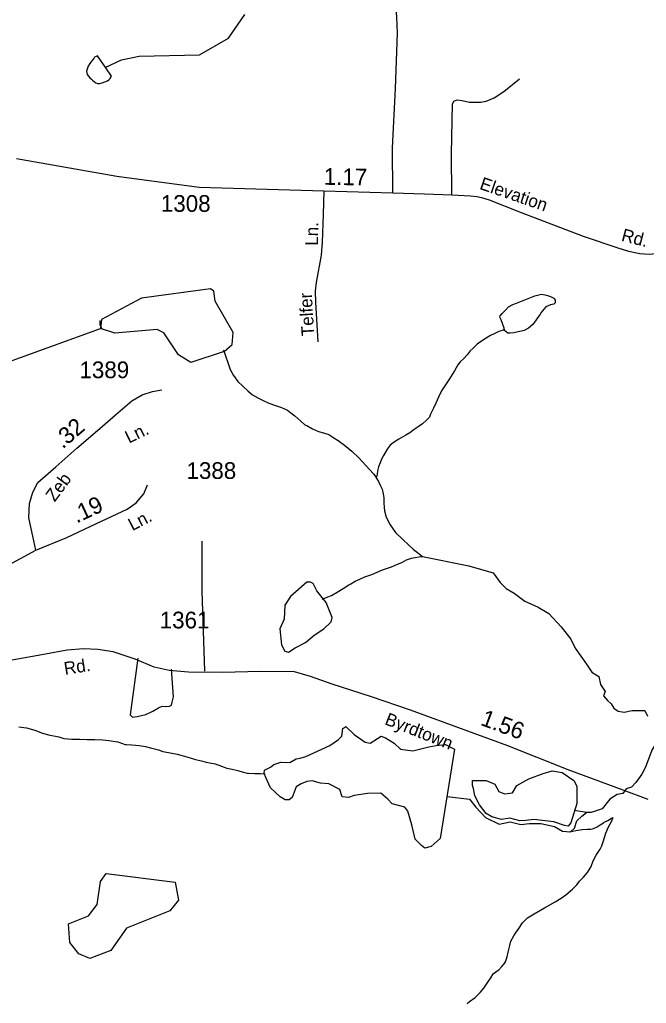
# Model space of a CAD drawing. Extents: x 2082433 to 2279600, y 546599 to 755198.
# Drawn here: x 2131923 to 2136609, y 611701 to 619052 of the extents above; entities that cross this region are included whole.
import ezdxf

# ---------------------------------------------------------------- set-up
doc = ezdxf.new("R2010")
doc.units = 0
for name, color, linetype in [('Exist Hydrographic Creek Single Shore', 7, 'Continuous'), ('Exist Hydrographic Misc Water Feature', 7, 'Continuous'), ('Exist Hydrographic Pond Over 1500 Sq Ft', 7, 'Continuous'), ('Exist Hydrographic Pond Under 1500 Sq Ft', 7, 'Continuous'), ('Exist Road Non-System Type 51', 7, 'Continuous'), ('Exist Road Non-System Type 51 Label', 7, 'Continuous'), ('Exist Road Secondary Mileage Hundredths English Label', 7, 'Continuous'), ('Exist Road Secondary Type 51 Attributed', 7, 'Continuous'), ('Exist Road Secondary Type 51 Label', 7, 'Continuous'), ('Exist Road Secondary Type 51 Number Label', 7, 'Continuous')]:
    doc.layers.add(name, color=color, linetype=linetype)

msp = doc.modelspace()

# ---------------------------------------------------------------- linework, layer by layer
at = {"layer": 'Exist Hydrographic Creek Single Shore'}
for points in [[(2132563.5, 618695.8), (2132684.8, 618753.2), (2132817.9, 618780.1), (2133268, 618790.6), (2133483.9, 618914.2), (2133608, 619092.1)], [(2130498.7, 615818.9), (2130788.8, 616062.3), (2131129.9, 616239.1), (2132526.9, 616745.5)], [(2135547.1, 616742.1), (2135538.1, 616732.9), (2135506.3, 616721.2), (2135470.6, 616705.1), (2135444.8, 616690.7), (2135398.9, 616664.4), (2135344.7, 616626.4), (2135315, 616598.4), (2135293.1, 616578.2), (2135269.3, 616548.1), (2135243.4, 616520.1), (2135217.8, 616493.9), (2135199.6, 616471.9), (2135173.9, 616427.5), (2135156.1, 616401.4), (2135137.8, 616369.3), (2135108.1, 616323.5), (2135078.4, 616277.3), (2135054.6, 616231), (2135034.9, 616187), (2135017.1, 616149.1), (2134999.2, 616112.9), (2134995.3, 616102.9), (2134987.5, 616081), (2134965.4, 616058.8), (2134935.6, 616032.8), (2134903.5, 616008.5), (2134873.7, 615988.3), (2134841.7, 615964.4), (2134810.2, 615948.1), (2134757.9, 615917.8), (2134716.2, 615890), (2134692.5, 615871.7), (2134670.3, 615843.5), (2134642.6, 615795.3), (2134633, 615777.4), (2134627, 615759.6), (2134617, 615735.5), (2134607.2, 615709.4), (2134600.8, 615689.3), (2134599.4, 615675.3), (2134595.5, 615659.3), (2134593.2, 615641.4), (2134589.1, 615629.5)], [(2133445.5, 616581.9), (2133451.7, 616570), (2133457.8, 616556.1), (2133465.6, 616532.3), (2133476.1, 616498.2), (2133496.4, 616438.4), (2133522.4, 616392.7), (2133554.4, 616348.5), (2133592.8, 616312.6), (2133632.7, 616277), (2133664.9, 616249), (2133703.1, 616225.4), (2133743.3, 616205.6), (2133785.3, 616187.4), (2133835.1, 616167.7), (2133881.3, 616154.2), (2133925.2, 616134.2), (2133951.6, 616114.4), (2133981.5, 616090.4), (2134026, 616050.8), (2134055.8, 616024.9), (2134070.1, 616019), (2134112, 615995.2), (2134157.9, 615975.3), (2134195.8, 615965.5), (2134234.4, 615951.6), (2134272.5, 615928), (2134304.1, 615906.2), (2134352.5, 615872.1), (2134406.4, 615826.6), (2134458.9, 615776.5), (2134513.2, 615716.8), (2134539.1, 615691), (2134569.6, 615657.1), (2134587.3, 615635.4), (2134589.1, 615629.5)], [(2134582.5, 615640.6), (2134605.7, 615601.4), (2134621.7, 615569.4), (2134634, 615543.6), (2134640.2, 615507.4), (2134646.3, 615477.6), (2134646.3, 615439.5), (2134648.2, 615409.6), (2134650.6, 615381.7), (2134662.7, 615333.6), (2134692.9, 615277.9), (2134733.1, 615220), (2134787.4, 615168.3), (2134829.6, 615126.7), (2134867.4, 615092.6), (2134897.7, 615070.9), (2134924, 615049.2), (2134935.6, 615040.9)], [(2134185.4, 614721.6), (2134205.7, 614727.9), (2134227.6, 614737.9), (2134255.1, 614750), (2134297.1, 614772.5), (2134341, 614800.3), (2134385.1, 614828.5), (2134398.8, 614836.6), (2134430.8, 614854.9), (2134466.9, 614870.9), (2134504.6, 614887.1), (2134556.5, 614905.2), (2134636.3, 614939.8), (2134704.4, 614963.9), (2134748, 614984.1), (2134780, 614996.3), (2134816.1, 615014.4), (2134852.2, 615026.8), (2134877.8, 615032.6), (2134909.8, 615036.7), (2134935.6, 615040.9)], [(2136721.9, 613714.6), (2136649.9, 613593.8), (2136601.8, 613464.8), (2136575.5, 613412.4), (2136529.6, 613351.2), (2136499.1, 613316.2), (2136457.5, 613303.1), (2136433.5, 613268.1), (2136392, 613261.5), (2136337.3, 613226.6), (2136278.3, 613154.5), (2136197.4, 613128.2), (2136162.5, 613128.2), (2136070.7, 613141.3)], [(2135120, 613246.2), (2135286.1, 613226.6), (2135334.1, 613167.6), (2135406.3, 613088.9), (2135509, 613040.8), (2135592, 613058.3), (2135670.7, 613036.4), (2135736.3, 613045.2), (2135821.5, 613045.2), (2135922.1, 613021.1), (2135983.3, 612988.4), (2136042.3, 612981.8), (2136072.9, 613010.2), (2136090.3, 613064.8), (2136127.5, 613099.8), (2136162.5, 613128.2)]]:
    msp.add_lwpolyline(points, dxfattribs=at)
msp.add_lwpolyline([(2134069.8, 614848.3), (2133949.6, 614741.2), (2133905.9, 614675.6), (2133901.5, 614572.9), (2133868.7, 614500.8), (2133881.8, 614380.6), (2133905.9, 614332.5), (2133934.3, 614325.9), (2133982.4, 614356.5), (2134061, 614398), (2134126.6, 614452.7), (2134198.7, 614500.8), (2134253.4, 614553.2), (2134259.9, 614583.8), (2134214, 614697.5), (2134146.3, 614782.7), (2134117.9, 614837.3), (2134098.2, 614848.3)], close=True, dxfattribs=at)
at = {"layer": 'Exist Hydrographic Misc Water Feature'}
for p, q in [((2132524.2, 616771.3), (2132524, 616804.6)), ((2132539, 616736.9), (2132524.2, 616771.3))]:
    msp.add_line(p, q, dxfattribs=at)
for points in [[(2131916.1, 613768), (2131974.3, 613760.4), (2132036.4, 613742.9), (2132094.4, 613719.1), (2132138.5, 613707.2), (2132216.7, 613691.7), (2132254.6, 613679.9), (2132312.6, 613676), (2132372.7, 613674.2), (2132428.5, 613672.6), (2132484.7, 613672.6), (2132544.7, 613670.9), (2132590.5, 613665.2), (2132656.5, 613655.6), (2132712.7, 613635.7), (2132722.9, 613635.8), (2132761.1, 613632), (2132816.8, 613628), (2132864.8, 613620.4), (2132900.7, 613610.5), (2132961, 613594.9), (2132994.6, 613582.9), (2133036.7, 613575.4), (2133100.6, 613563.3), (2133173, 613543.8), (2133236.8, 613524), (2133283.3, 613514.1), (2133317, 613502.5), (2133385.3, 613490.6), (2133433.2, 613472.8), (2133471.4, 613458.9), (2133513.4, 613451.3), (2133555, 613441.3), (2133595.2, 613427.6), (2133625.4, 613419.8), (2133635.2, 613419.9), (2133679.1, 613418.1), (2133723.4, 613418.3), (2133758.5, 613417)], [(2135270.3, 611699.6), (2135286.1, 611715.5), (2135328.1, 611743.6), (2135366.1, 611782.1), (2135393.9, 611814), (2135423.7, 611858.1), (2135447.7, 611892.2), (2135465.1, 611920.4), (2135493.6, 611942.4), (2135507.1, 611950.5), (2135529.1, 611974.8), (2135545.1, 611996.7), (2135555.1, 612010.6), (2135569.1, 612048.6), (2135576.8, 612082.7), (2135588.1, 612132.9), (2135596.5, 612164.9), (2135618.1, 612205), (2135630.4, 612225.1), (2135655.8, 612261), (2135683.7, 612303), (2135721.6, 612339.4), (2135769.6, 612369.5), (2135847.1, 612413.7), (2135927.1, 612460), (2135972.6, 612486.4), (2136006.8, 612510.4), (2136056.3, 612554.9), (2136088.5, 612586.9), (2136110.2, 612612.8), (2136140.3, 612643.1), (2136169.7, 612679.2), (2136193.8, 612719.4), (2136215.2, 612771.3), (2136235.1, 612809.2), (2136263, 612851.7), (2136276.7, 612877.6), (2136286.7, 612907.7), (2136306.8, 612973.6), (2136326.3, 613019.7), (2136346, 613053.6), (2136360.1, 613090)], [(2136036.6, 612982.4), (2136082.5, 612992.5), (2136128.4, 613001), (2136166.2, 613003), (2136194.5, 613001.2), (2136214.1, 613007.1), (2136240.4, 613019.4), (2136264.4, 613033.6), (2136288.4, 613049.4)], [(2136288.4, 613049.4), (2136294.1, 613053.8), (2136322, 613067.8), (2136348, 613083.7), (2136360.1, 613090)]]:
    msp.add_lwpolyline(points, dxfattribs=at)
at = {"layer": 'Exist Hydrographic Pond Over 1500 Sq Ft'}
for points in [[(2133384.9, 616947.9), (2133375.8, 617023.6), (2133350.8, 617040.4), (2132834.9, 616972.1), (2132534.9, 616810.9), (2132526.9, 616745.5)], [(2133452.9, 616572.6), (2133511, 616623.9), (2133519, 616715.5), (2133384.9, 616947.9)], [(2133452.9, 616572.6), (2133202.8, 616489), (2133110.9, 616546.7), (2133001.8, 616712.9), (2132951.8, 616736.9), (2132635.8, 616710.5), (2132526.9, 616745.5)], [(2134935.6, 615040.9), (2135281.1, 614970.4), (2135463.6, 614917.6), (2135516.4, 614845.5), (2135562, 614799.9), (2135622, 614766.3), (2135701.3, 614706.3), (2135799.7, 614660.6), (2135879, 614615), (2135972.6, 614514.2), (2136044.6, 614422.9), (2136078.3, 614355.7), (2136161.1, 614235.6), (2136201.9, 614175.6), (2136254.7, 614144.4), (2136266.8, 614084.4), (2136300.4, 614031.5), (2136288.4, 613997.9), (2136319.6, 613964.3), (2136346, 613937.9), (2136365.2, 613906.7), (2136398.8, 613885.1), (2136444.4, 613877.9), (2136504.5, 613889.9), (2136598.1, 613889.9), (2136617.3, 613846.7)]]:
    msp.add_lwpolyline(points, dxfattribs=at)
for points in [[(2135545.6, 616746.4), (2135524, 616809.7), (2135512.8, 616828.9), (2135516.8, 616837.7), (2135530.4, 616855.3), (2135558.4, 616884.1), (2135578.4, 616906.5), (2135611.2, 616924.1), (2135637.7, 616934.5), (2135675.3, 616948.1), (2135725.7, 616969.7), (2135774.5, 616987.3), (2135824.9, 617000.9), (2135862.6, 616992.9), (2135891.4, 616984.1), (2135921.8, 616968.1), (2135928.2, 616952.9), (2135926.6, 616935.3), (2135917.8, 616926.5), (2135893.8, 616920.1), (2135858.6, 616906.5), (2135820.9, 616860.9), (2135814.5, 616852.1), (2135761.7, 616774.4), (2135728.9, 616746.4), (2135696.1, 616728.8), (2135618.4, 616711.2), (2135590.4, 616708.8), (2135574.4, 616710.4), (2135548, 616730.4)], [(2135175.7, 613600.3), (2135066.4, 612931.5), (2135000.8, 612872.5), (2134952.8, 612861.6), (2134928.7, 612879.1), (2134880.6, 612927.2), (2134856.6, 613034.2), (2134826, 613137), (2134804.1, 613167.6), (2134708, 613191.6), (2134677.4, 613226.6), (2134622.7, 613270.3), (2134524.4, 613268.1), (2134423.8, 613252.8), (2134382.3, 613239.7), (2134334.2, 613244.1), (2134316.8, 613298.7), (2134235.9, 613342.4), (2134172.5, 613346.8), (2134111.3, 613364.3), (2134069.8, 613359.9), (2134028.3, 613342.4), (2133991.1, 613318.4), (2133960.5, 613239.7), (2133938.7, 613222.2), (2133908.1, 613222.2), (2133870.9, 613244.1), (2133798.8, 613311.8), (2133763.8, 613388.3), (2133750.7, 613418.9), (2133755.1, 613442.9), (2133798.8, 613467), (2133822.8, 613484.5), (2133875.3, 613504.1), (2133943, 613499.8), (2133991.1, 613528.2), (2134019.5, 613532.6), (2134063.2, 613545.7), (2134242.4, 613628.7), (2134308, 613672.4), (2134332.1, 613696.5), (2134340.8, 613755.5), (2134362.7, 613768.6), (2134423.8, 613709.6), (2134506.9, 613652.8), (2134544.1, 613644), (2134627.1, 613696.5), (2134657.7, 613685.5), (2134723.3, 613644), (2134771.4, 613600.3), (2134863.1, 613587.2), (2134983.4, 613617.8), (2135038, 613628.7), (2135107.9, 613635.3)], [(2135310.1, 613366.5), (2135410.6, 613366.5), (2135476.2, 613338), (2135506.8, 613283.4), (2135548.3, 613265.9), (2135609.5, 613274.7), (2135640.1, 613329.3), (2135729.7, 613377.4), (2135836.8, 613418.9), (2135904.6, 613438.6), (2135981.1, 613425.5), (2136066.3, 613366.5), (2136090.3, 613322.7), (2136090.3, 613193.8), (2136044.5, 613049.5), (2136024.8, 613025.5), (2135996.4, 613029.9), (2135917.7, 613058.3), (2135766.9, 613073.6), (2135707.9, 613067), (2135664.2, 613064.8), (2135587.7, 613084.5), (2135526.5, 613073.6), (2135454.3, 613095.4), (2135412.8, 613119.5), (2135362.6, 613185.1), (2135327.6, 613250.6), (2135316.7, 613305.3), (2135310.1, 613329.3)]]:
    msp.add_lwpolyline(points, close=True, dxfattribs=at)
at = {"layer": 'Exist Hydrographic Pond Under 1500 Sq Ft'}
for points in [[(2132566.5, 618691.6), (2132504.6, 618781.3), (2132496.1, 618777.3), (2132482.4, 618771.2), (2132476.5, 618763.2), (2132460.7, 618742.9), (2132446.7, 618725.1), (2132434.8, 618705), (2132426.8, 618682.7), (2132422.9, 618667), (2132424.8, 618655), (2132428.7, 618643.1), (2132439.1, 618631), (2132449, 618618.9), (2132459.2, 618608.9), (2132466.8, 618601.2), (2132479.3, 618589.2), (2132491.6, 618581.2), (2132505.4, 618575.1), (2132523.2, 618575.2), (2132541.1, 618579.4), (2132581, 618595.7), (2132590.9, 618603.5), (2132599.1, 618611.6), (2132606.9, 618625.8), (2132609.3, 618629.5), (2132566.5, 618691.6)], [(2132447.7, 612036.3), (2132364.7, 612070.8), (2132297.8, 612154.2), (2132287.8, 612295.4), (2132437.7, 612354.7), (2132503.7, 612438.7), (2132528.7, 612612), (2132569.7, 612670.3), (2133086.9, 612607.3), (2133111.7, 612472.3), (2133045.9, 612391.6), (2132721.7, 612263.7), (2132605.8, 612095.4), (2132447.7, 612036.3)]]:
    msp.add_lwpolyline(points, dxfattribs=at)
at = {"layer": 'Exist Road Non-System Type 51'}
for points in [[(2134714.5, 617757.6), (2134711.9, 618095.4), (2134732.5, 618538.6), (2134747.9, 618952.2), (2134742.8, 619072.1), (2134737.6, 619133.9), (2134711.9, 619198.3), (2134629.4, 619363.3)], [(2135153.8, 617743.9), (2135151.2, 618049), (2135158.9, 618420.1), (2135169.2, 618443.3), (2135195, 618453.6), (2135231.1, 618448.4), (2135287.8, 618435.6), (2135341.9, 618435.6), (2135372.8, 618435.6), (2135411.5, 618443.3), (2135470.7, 618469.1), (2135542.9, 618515.4), (2135661.4, 618610.8)], [(2134198.6, 617773.4), (2134193.1, 617595.4), (2134185, 617386.7), (2134176.5, 617293.1), (2134139.6, 617087), (2134132.8, 617022.5), (2134134.7, 616940.5), (2134153.1, 616643.4)], [(2133306.9, 614182.2), (2133288.2, 614783.8), (2133288.2, 615153.8)], [(2132806.5, 614280.7), (2132750.6, 613857.5), (2132766.5, 613838.9), (2132801.1, 613844.2), (2132867.7, 613860.2), (2132918.3, 613884.1), (2132960.8, 613908.1), (2132987.5, 613921.4), (2133016.7, 613918.7), (2133043.4, 613921.4), (2133059.3, 613929.4), (2133064.7, 613950.7), (2133072.6, 613990.6), (2133059.3, 614198.2)]]:
    msp.add_lwpolyline(points, dxfattribs=at)
at = {"layer": 'Exist Road Secondary Type 51 Attributed'}
for points in [[(2131898.4, 618015.5), (2132650.1, 617883.9), (2133265.1, 617801.7), (2134198.6, 617773.4), (2134714.5, 617757.6), (2134949.8, 617749.5), (2135153.8, 617743.9), (2135295.6, 617736.3), (2135342.1, 617730.7), (2135375.5, 617724.2), (2135434.9, 617706.6), (2135673.1, 617611.4), (2136137.2, 617434.5), (2136395.8, 617346.6), (2136476, 617322.6), (2136560.5, 617304.3), (2136630, 617299.1), (2136680.7, 617303.7), (2136740.6, 617314.7), (2136808.4, 617340.1), (2136875.4, 617377.6), (2136960.6, 617434.1), (2137119.3, 617556.5)], [(2132043.8, 615086.5), (2132020.8, 615191.4), (2131992.4, 615329.1), (2131996.8, 615436.2), (2132020.8, 615521.4), (2132058, 615593.6), (2132194.3, 615711.4), (2132351.3, 615849.8), (2132521.7, 615996.2), (2132638.8, 616100), (2132761.2, 616202.5), (2132838.4, 616247.7), (2132915.6, 616274.3), (2132985.7, 616286.4)], [(2132043.8, 615086.5), (2132276.8, 615183), (2132497.7, 615286.8), (2132726.6, 615393.3), (2132793.2, 615441.2), (2132851.7, 615507.8), (2132878.6, 615576.1)], [(2131709.9, 614238.7), (2131707.2, 614391.5), (2131707.2, 614518.3), (2131707.2, 614636.3), (2131724.7, 614776.1), (2131742.2, 614841.7), (2131772.7, 614913.8), (2131814.3, 614961.9), (2132043.8, 615086.5)], [(2136623.6, 613224.4), (2136436.4, 613293.5), (2136024.8, 613445.1), (2135572.4, 613624.4), (2134846.8, 613891), (2134553.9, 613991.5), (2134259.9, 614085.5), (2134098.2, 614144.5), (2133978, 614177.3), (2133720.8, 614181.1), (2133442.1, 614174.5), (2133184.6, 614175.1), (2133040.4, 614188.2), (2132930, 614212.3), (2132785.8, 614273.5), (2132622.5, 614327.2), (2132507.4, 614344.9), (2132401.2, 614349.4), (2132277.3, 614340.5), (2132089.3, 614305.1), (2131709.9, 614238.7)]]:
    msp.add_lwpolyline(points, dxfattribs=at)

# ---------------------------------------------------------------- texts
at = {"layer": 'Exist Road Non-System Type 51 Label'}
for s, rotation, p in [('Ln.', 88.74585, (2134152.8, 617361.9)), ('Telfer', 93.53481, (2134127, 616689.9))]:
    msp.add_text(s, height=95, rotation=rotation, dxfattribs=at).set_placement(p)
at = {"layer": 'Exist Road Secondary Mileage Hundredths English Label'}
for s, rotation, p in [('1.17', 358.92628, (2134195.8, 617818.7)), ('.32', 40.67494, (2132244.3, 615840.2)), ('.19', 24.94391, (2132348.6, 615286.4)), ('1.56', 339.55342, (2135362.2, 613783.1))]:
    msp.add_text(s, height=125, rotation=rotation, dxfattribs=at).set_placement(p)
at = {"layer": 'Exist Road Secondary Type 51 Label'}
for s, rotation, p in [('Elevation', 341.00743, (2135356.4, 617788.4)), ('Rd.', 345.58398, (2136417.1, 617400.7)), ('Ln.', 25.71449, (2132739.8, 615883.3)), ('Zeb', 53.55079, (2132185.2, 615443.3)), ('Ln.', 27.48255, (2132765.7, 615229)), ('Rd.', 9.02955, (2132262.2, 614155.3)), ('Byrdtown', 338.56714, (2134646.6, 613788))]:
    msp.add_text(s, height=95, rotation=rotation, dxfattribs=at).set_placement(p)
at = {"layer": 'Exist Road Secondary Type 51 Number Label'}
for s, p in [('1308', (2132979, 617616.3)), ('1389', (2132370.3, 616373)), ('1388', (2133170.7, 615620)), ('1361', (2132970.5, 614502.8))]:
    msp.add_text(s, height=125, dxfattribs=at).set_placement(p)

doc.saveas('drawing.dxf')
